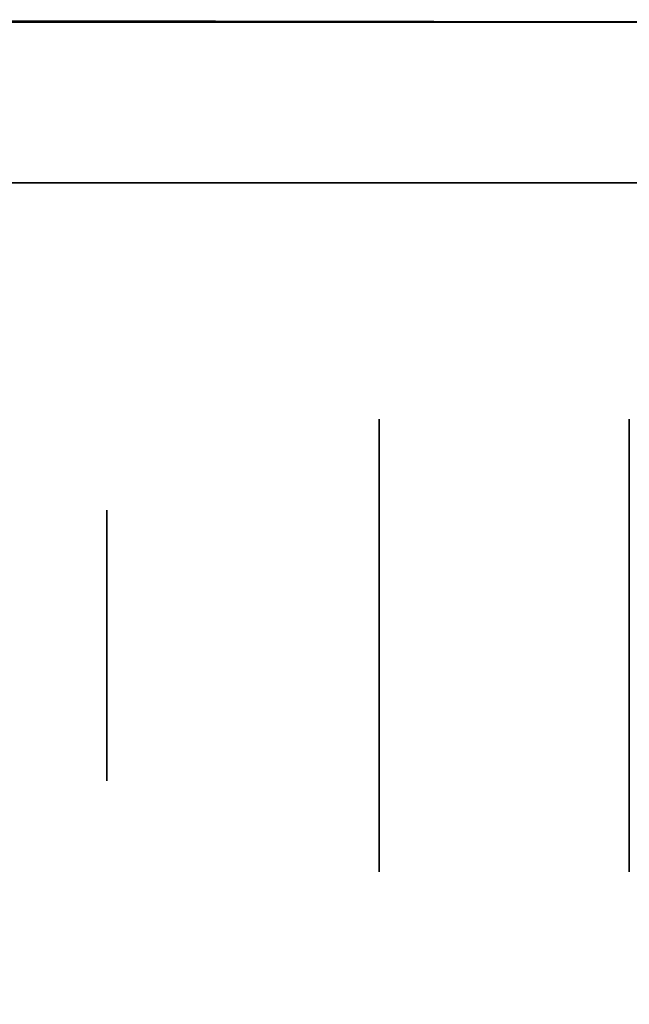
# Model space of a CAD drawing. Extents: x 413.3 to 457.5, y 5047.8 to 5050.
# Tile 262 of 656: x 427.3231 to 427.3591, y 5049.9669 to 5050.0252. Entities that reach past the tile are written whole.
import ezdxf

# ---------------------------------------------------------------- set-up
doc = ezdxf.new("R2010")
doc.units = 0
doc.header["$LTSCALE"] = 150
doc.header["$MEASUREMENT"] = 0
doc.layers.add('3DFACE_BOLT', color=7, linetype='CONTINUOUS')
doc.layers.add('3DFACE_SHAPE', color=7, linetype='CONTINUOUS')

msp = doc.modelspace()

# ---------------------------------------------------------------- linework, layer by layer
at = {"layer": '3DFACE_BOLT', "color": 1}
for points, invisible_edges in [([(427.359139, 5050.001534, -0.065), (427.359139, 5049.994847, -0.076583), (427.344339, 5050.001534, -0.065)], 14), ([(427.344339, 5050.001534, -0.065), (427.359139, 5049.994847, -0.076583), (427.344339, 5049.994847, -0.076583)], 3), ([(427.359139, 5049.994847, -0.053417), (427.359139, 5050.001534, -0.065), (427.344339, 5049.994847, -0.053417)], 14), ([(427.344339, 5049.994847, -0.053417), (427.359139, 5050.001534, -0.065), (427.344339, 5050.001534, -0.065)], 3), ([(427.344339, 5050.001534, -0.065), (427.344339, 5049.994847, -0.076583), (427.344339, 5049.994847, -0.053417)], 2), ([(427.359139, 5050.001534, -0.135), (427.359139, 5049.994847, -0.146583), (427.344339, 5050.001534, -0.135)], 14), ([(427.344339, 5050.001534, -0.135), (427.359139, 5049.994847, -0.146583), (427.344339, 5049.994847, -0.146583)], 3), ([(427.359139, 5049.994847, -0.123417), (427.359139, 5050.001534, -0.135), (427.344339, 5049.994847, -0.123417)], 14), ([(427.344339, 5049.994847, -0.123417), (427.359139, 5050.001534, -0.135), (427.344339, 5050.001534, -0.135)], 3), ([(427.344339, 5050.001534, -0.135), (427.344339, 5049.994847, -0.146583), (427.344339, 5049.994847, -0.123417)], 2), ([(427.378239, 5049.996159, -0.065), (427.378239, 5049.995768, -0.067472), (427.328239, 5049.996159, -0.065)], 14), ([(427.328239, 5049.996159, -0.065), (427.378239, 5049.995768, -0.067472), (427.328239, 5049.995768, -0.067472)], 3), ([(427.378239, 5049.995768, -0.062528), (427.378239, 5049.996159, -0.065), (427.328239, 5049.995768, -0.062528)], 14), ([(427.328239, 5049.995768, -0.062528), (427.378239, 5049.996159, -0.065), (427.328239, 5049.996159, -0.065)], 3), ([(427.328239, 5049.996159, -0.065), (427.328239, 5049.995768, -0.067472), (427.328239, 5049.995768, -0.062528)], 2), ([(427.378239, 5049.996159, -0.135), (427.378239, 5049.995768, -0.137472), (427.328239, 5049.996159, -0.135)], 14), ([(427.328239, 5049.996159, -0.135), (427.378239, 5049.995768, -0.137472), (427.328239, 5049.995768, -0.137472)], 3), ([(427.378239, 5049.995768, -0.132528), (427.378239, 5049.996159, -0.135), (427.328239, 5049.995768, -0.132528)], 14), ([(427.328239, 5049.995768, -0.132528), (427.378239, 5049.996159, -0.135), (427.328239, 5049.996159, -0.135)], 3), ([(427.328239, 5049.996159, -0.135), (427.328239, 5049.995768, -0.137472), (427.328239, 5049.995768, -0.132528)], 2), ([(427.378239, 5049.995768, -0.067472), (427.378239, 5049.994632, -0.069702), (427.328239, 5049.995768, -0.067472)], 14), ([(427.328239, 5049.995768, -0.067472), (427.378239, 5049.994632, -0.069702), (427.328239, 5049.994632, -0.069702)], 3), ([(427.378239, 5049.994632, -0.060298), (427.378239, 5049.995768, -0.062528), (427.328239, 5049.994632, -0.060298)], 14), ([(427.328239, 5049.994632, -0.060298), (427.378239, 5049.995768, -0.062528), (427.328239, 5049.995768, -0.062528)], 3), ([(427.328239, 5049.995768, -0.067472), (427.328239, 5049.994632, -0.069702), (427.328239, 5049.995768, -0.062528)], 14), ([(427.328239, 5049.995768, -0.062528), (427.328239, 5049.994632, -0.069702), (427.328239, 5049.994632, -0.060298)], 3), ([(427.378239, 5049.995768, -0.137472), (427.378239, 5049.994632, -0.139702), (427.328239, 5049.995768, -0.137472)], 14), ([(427.328239, 5049.995768, -0.137472), (427.378239, 5049.994632, -0.139702), (427.328239, 5049.994632, -0.139702)], 3), ([(427.378239, 5049.994632, -0.130298), (427.378239, 5049.995768, -0.132528), (427.328239, 5049.994632, -0.130298)], 14), ([(427.328239, 5049.994632, -0.130298), (427.378239, 5049.995768, -0.132528), (427.328239, 5049.995768, -0.132528)], 3), ([(427.328239, 5049.995768, -0.137472), (427.328239, 5049.994632, -0.139702), (427.328239, 5049.995768, -0.132528)], 14), ([(427.328239, 5049.995768, -0.132528), (427.328239, 5049.994632, -0.139702), (427.328239, 5049.994632, -0.130298)], 3), ([(427.378239, 5049.994632, -0.069702), (427.378239, 5049.992862, -0.071472), (427.328239, 5049.994632, -0.069702)], 14), ([(427.328239, 5049.994632, -0.069702), (427.378239, 5049.992862, -0.071472), (427.328239, 5049.992862, -0.071472)], 3), ([(427.378239, 5049.992862, -0.058528), (427.378239, 5049.994632, -0.060298), (427.328239, 5049.992862, -0.058528)], 14), ([(427.328239, 5049.992862, -0.058528), (427.378239, 5049.994632, -0.060298), (427.328239, 5049.994632, -0.060298)], 3), ([(427.328239, 5049.994632, -0.069702), (427.328239, 5049.992862, -0.071472), (427.328239, 5049.994632, -0.060298)], 14), ([(427.328239, 5049.994632, -0.060298), (427.328239, 5049.992862, -0.071472), (427.328239, 5049.992862, -0.058528)], 3), ([(427.378239, 5049.994632, -0.139702), (427.378239, 5049.992862, -0.141472), (427.328239, 5049.994632, -0.139702)], 14), ([(427.328239, 5049.994632, -0.139702), (427.378239, 5049.992862, -0.141472), (427.328239, 5049.992862, -0.141472)], 3), ([(427.378239, 5049.992862, -0.128528), (427.378239, 5049.994632, -0.130298), (427.328239, 5049.992862, -0.128528)], 14), ([(427.328239, 5049.992862, -0.128528), (427.378239, 5049.994632, -0.130298), (427.328239, 5049.994632, -0.130298)], 3), ([(427.328239, 5049.994632, -0.139702), (427.328239, 5049.992862, -0.141472), (427.328239, 5049.994632, -0.130298)], 14), ([(427.328239, 5049.994632, -0.130298), (427.328239, 5049.992862, -0.141472), (427.328239, 5049.992862, -0.128528)], 3), ([(427.359139, 5049.994847, -0.076583), (427.359139, 5049.981472, -0.076583), (427.344339, 5049.994847, -0.076583)], 14), ([(427.344339, 5049.994847, -0.076583), (427.359139, 5049.981472, -0.076583), (427.344339, 5049.981472, -0.076583)], 3), ([(427.359139, 5049.981472, -0.053417), (427.359139, 5049.994847, -0.053417), (427.344339, 5049.981472, -0.053417)], 14), ([(427.344339, 5049.981472, -0.053417), (427.359139, 5049.994847, -0.053417), (427.344339, 5049.994847, -0.053417)], 3), ([(427.344339, 5049.994847, -0.076583), (427.344339, 5049.981472, -0.076583), (427.344339, 5049.994847, -0.053417)], 14), ([(427.344339, 5049.994847, -0.053417), (427.344339, 5049.981472, -0.076583), (427.344339, 5049.981472, -0.053417)], 3), ([(427.359139, 5049.994847, -0.146583), (427.359139, 5049.981472, -0.146583), (427.344339, 5049.994847, -0.146583)], 14), ([(427.344339, 5049.994847, -0.146583), (427.359139, 5049.981472, -0.146583), (427.344339, 5049.981472, -0.146583)], 3), ([(427.359139, 5049.981472, -0.123417), (427.359139, 5049.994847, -0.123417), (427.344339, 5049.981472, -0.123417)], 14), ([(427.344339, 5049.981472, -0.123417), (427.359139, 5049.994847, -0.123417), (427.344339, 5049.994847, -0.123417)], 3), ([(427.344339, 5049.994847, -0.146583), (427.344339, 5049.981472, -0.146583), (427.344339, 5049.994847, -0.123417)], 14), ([(427.344339, 5049.994847, -0.123417), (427.344339, 5049.981472, -0.146583), (427.344339, 5049.981472, -0.123417)], 3), ([(427.359139, 5049.994847, -0.053417), (427.359139, 5049.981472, -0.053417), (427.359139, 5049.994847, -0.076583)], 14), ([(427.359139, 5049.994847, -0.076583), (427.359139, 5049.981472, -0.053417), (427.359139, 5049.981472, -0.076583)], 3), ([(427.359139, 5049.994847, -0.123417), (427.359139, 5049.981472, -0.123417), (427.359139, 5049.994847, -0.146583)], 14), ([(427.359139, 5049.994847, -0.146583), (427.359139, 5049.981472, -0.123417), (427.359139, 5049.981472, -0.146583)], 3), ([(427.378239, 5049.992862, -0.071472), (427.378239, 5049.990632, -0.072608), (427.328239, 5049.992862, -0.071472)], 14), ([(427.328239, 5049.992862, -0.071472), (427.378239, 5049.990632, -0.072608), (427.328239, 5049.990632, -0.072608)], 3), ([(427.378239, 5049.990632, -0.057392), (427.378239, 5049.992862, -0.058528), (427.328239, 5049.990632, -0.057392)], 14), ([(427.328239, 5049.990632, -0.057392), (427.378239, 5049.992862, -0.058528), (427.328239, 5049.992862, -0.058528)], 3), ([(427.328239, 5049.992862, -0.071472), (427.328239, 5049.990632, -0.072608), (427.328239, 5049.992862, -0.058528)], 14), ([(427.328239, 5049.992862, -0.058528), (427.328239, 5049.990632, -0.072608), (427.328239, 5049.990632, -0.057392)], 3), ([(427.378239, 5049.992862, -0.141472), (427.378239, 5049.990632, -0.142608), (427.328239, 5049.992862, -0.141472)], 14), ([(427.328239, 5049.992862, -0.141472), (427.378239, 5049.990632, -0.142608), (427.328239, 5049.990632, -0.142608)], 3), ([(427.378239, 5049.990632, -0.127392), (427.378239, 5049.992862, -0.128528), (427.328239, 5049.990632, -0.127392)], 14), ([(427.328239, 5049.990632, -0.127392), (427.378239, 5049.992862, -0.128528), (427.328239, 5049.992862, -0.128528)], 3), ([(427.328239, 5049.992862, -0.141472), (427.328239, 5049.990632, -0.142608), (427.328239, 5049.992862, -0.128528)], 14), ([(427.328239, 5049.992862, -0.128528), (427.328239, 5049.990632, -0.142608), (427.328239, 5049.990632, -0.127392)], 3), ([(427.378239, 5049.990632, -0.072608), (427.378239, 5049.988159, -0.073), (427.328239, 5049.990632, -0.072608)], 14), ([(427.328239, 5049.990632, -0.072608), (427.378239, 5049.988159, -0.073), (427.328239, 5049.988159, -0.073)], 3), ([(427.378239, 5049.988159, -0.057), (427.378239, 5049.990632, -0.057392), (427.328239, 5049.988159, -0.057)], 14), ([(427.328239, 5049.988159, -0.057), (427.378239, 5049.990632, -0.057392), (427.328239, 5049.990632, -0.057392)], 3), ([(427.328239, 5049.990632, -0.072608), (427.328239, 5049.988159, -0.073), (427.328239, 5049.990632, -0.057392)], 14), ([(427.328239, 5049.990632, -0.057392), (427.328239, 5049.988159, -0.073), (427.328239, 5049.988159, -0.057)], 3), ([(427.378239, 5049.990632, -0.142608), (427.378239, 5049.988159, -0.143), (427.328239, 5049.990632, -0.142608)], 14), ([(427.328239, 5049.990632, -0.142608), (427.378239, 5049.988159, -0.143), (427.328239, 5049.988159, -0.143)], 3), ([(427.378239, 5049.988159, -0.127), (427.378239, 5049.990632, -0.127392), (427.328239, 5049.988159, -0.127)], 14), ([(427.328239, 5049.988159, -0.127), (427.378239, 5049.990632, -0.127392), (427.328239, 5049.990632, -0.127392)], 3), ([(427.328239, 5049.990632, -0.142608), (427.328239, 5049.988159, -0.143), (427.328239, 5049.990632, -0.127392)], 14), ([(427.328239, 5049.990632, -0.127392), (427.328239, 5049.988159, -0.143), (427.328239, 5049.988159, -0.127)], 3), ([(427.378239, 5049.988159, -0.073), (427.378239, 5049.985687, -0.072608), (427.328239, 5049.988159, -0.073)], 14), ([(427.328239, 5049.988159, -0.073), (427.378239, 5049.985687, -0.072608), (427.328239, 5049.985687, -0.072608)], 3), ([(427.378239, 5049.985687, -0.057392), (427.378239, 5049.988159, -0.057), (427.328239, 5049.985687, -0.057392)], 14), ([(427.328239, 5049.985687, -0.057392), (427.378239, 5049.988159, -0.057), (427.328239, 5049.988159, -0.057)], 3), ([(427.328239, 5049.988159, -0.073), (427.328239, 5049.985687, -0.072608), (427.328239, 5049.988159, -0.057)], 14), ([(427.328239, 5049.988159, -0.057), (427.328239, 5049.985687, -0.072608), (427.328239, 5049.985687, -0.057392)], 3), ([(427.378239, 5049.988159, -0.143), (427.378239, 5049.985687, -0.142608), (427.328239, 5049.988159, -0.143)], 14), ([(427.328239, 5049.988159, -0.143), (427.378239, 5049.985687, -0.142608), (427.328239, 5049.985687, -0.142608)], 3), ([(427.378239, 5049.985687, -0.127392), (427.378239, 5049.988159, -0.127), (427.328239, 5049.985687, -0.127392)], 14), ([(427.328239, 5049.985687, -0.127392), (427.378239, 5049.988159, -0.127), (427.328239, 5049.988159, -0.127)], 3), ([(427.328239, 5049.988159, -0.143), (427.328239, 5049.985687, -0.142608), (427.328239, 5049.988159, -0.127)], 14), ([(427.328239, 5049.988159, -0.127), (427.328239, 5049.985687, -0.142608), (427.328239, 5049.985687, -0.127392)], 3), ([(427.378239, 5049.985687, -0.072608), (427.378239, 5049.983457, -0.071472), (427.328239, 5049.985687, -0.072608)], 14), ([(427.328239, 5049.985687, -0.072608), (427.378239, 5049.983457, -0.071472), (427.328239, 5049.983457, -0.071472)], 3), ([(427.378239, 5049.983457, -0.058528), (427.378239, 5049.985687, -0.057392), (427.328239, 5049.983457, -0.058528)], 14), ([(427.328239, 5049.983457, -0.058528), (427.378239, 5049.985687, -0.057392), (427.328239, 5049.985687, -0.057392)], 3), ([(427.328239, 5049.985687, -0.072608), (427.328239, 5049.983457, -0.071472), (427.328239, 5049.985687, -0.057392)], 14), ([(427.328239, 5049.985687, -0.057392), (427.328239, 5049.983457, -0.071472), (427.328239, 5049.983457, -0.058528)], 3), ([(427.378239, 5049.985687, -0.142608), (427.378239, 5049.983457, -0.141472), (427.328239, 5049.985687, -0.142608)], 14), ([(427.328239, 5049.985687, -0.142608), (427.378239, 5049.983457, -0.141472), (427.328239, 5049.983457, -0.141472)], 3), ([(427.378239, 5049.983457, -0.128528), (427.378239, 5049.985687, -0.127392), (427.328239, 5049.983457, -0.128528)], 14), ([(427.328239, 5049.983457, -0.128528), (427.378239, 5049.985687, -0.127392), (427.328239, 5049.985687, -0.127392)], 3), ([(427.328239, 5049.985687, -0.142608), (427.328239, 5049.983457, -0.141472), (427.328239, 5049.985687, -0.127392)], 14), ([(427.328239, 5049.985687, -0.127392), (427.328239, 5049.983457, -0.141472), (427.328239, 5049.983457, -0.128528)], 3), ([(427.378239, 5049.983457, -0.071472), (427.378239, 5049.981687, -0.069702), (427.328239, 5049.983457, -0.071472)], 14), ([(427.328239, 5049.983457, -0.071472), (427.378239, 5049.981687, -0.069702), (427.328239, 5049.981687, -0.069702)], 3), ([(427.378239, 5049.981687, -0.060298), (427.378239, 5049.983457, -0.058528), (427.328239, 5049.981687, -0.060298)], 14), ([(427.328239, 5049.981687, -0.060298), (427.378239, 5049.983457, -0.058528), (427.328239, 5049.983457, -0.058528)], 3), ([(427.328239, 5049.983457, -0.071472), (427.328239, 5049.981687, -0.069702), (427.328239, 5049.983457, -0.058528)], 14), ([(427.328239, 5049.983457, -0.058528), (427.328239, 5049.981687, -0.069702), (427.328239, 5049.981687, -0.060298)], 3), ([(427.378239, 5049.983457, -0.141472), (427.378239, 5049.981687, -0.139702), (427.328239, 5049.983457, -0.141472)], 14), ([(427.328239, 5049.983457, -0.141472), (427.378239, 5049.981687, -0.139702), (427.328239, 5049.981687, -0.139702)], 3), ([(427.378239, 5049.981687, -0.130298), (427.378239, 5049.983457, -0.128528), (427.328239, 5049.981687, -0.130298)], 14), ([(427.328239, 5049.981687, -0.130298), (427.378239, 5049.983457, -0.128528), (427.328239, 5049.983457, -0.128528)], 3), ([(427.328239, 5049.983457, -0.141472), (427.328239, 5049.981687, -0.139702), (427.328239, 5049.983457, -0.128528)], 14), ([(427.328239, 5049.983457, -0.128528), (427.328239, 5049.981687, -0.139702), (427.328239, 5049.981687, -0.130298)], 3), ([(427.378239, 5049.981687, -0.069702), (427.378239, 5049.980551, -0.067472), (427.328239, 5049.981687, -0.069702)], 14), ([(427.328239, 5049.981687, -0.069702), (427.378239, 5049.980551, -0.067472), (427.328239, 5049.980551, -0.067472)], 3), ([(427.378239, 5049.980551, -0.062528), (427.378239, 5049.981687, -0.060298), (427.328239, 5049.980551, -0.062528)], 14), ([(427.328239, 5049.980551, -0.062528), (427.378239, 5049.981687, -0.060298), (427.328239, 5049.981687, -0.060298)], 3), ([(427.328239, 5049.981687, -0.069702), (427.328239, 5049.980551, -0.067472), (427.328239, 5049.981687, -0.060298)], 14), ([(427.328239, 5049.981687, -0.060298), (427.328239, 5049.980551, -0.067472), (427.328239, 5049.980551, -0.062528)], 3), ([(427.378239, 5049.981687, -0.139702), (427.378239, 5049.980551, -0.137472), (427.328239, 5049.981687, -0.139702)], 14), ([(427.328239, 5049.981687, -0.139702), (427.378239, 5049.980551, -0.137472), (427.328239, 5049.980551, -0.137472)], 3), ([(427.378239, 5049.980551, -0.132528), (427.378239, 5049.981687, -0.130298), (427.328239, 5049.980551, -0.132528)], 14), ([(427.328239, 5049.980551, -0.132528), (427.378239, 5049.981687, -0.130298), (427.328239, 5049.981687, -0.130298)], 3), ([(427.328239, 5049.981687, -0.139702), (427.328239, 5049.980551, -0.137472), (427.328239, 5049.981687, -0.130298)], 14), ([(427.328239, 5049.981687, -0.130298), (427.328239, 5049.980551, -0.137472), (427.328239, 5049.980551, -0.132528)], 3), ([(427.359139, 5049.981472, -0.076583), (427.359139, 5049.974784, -0.065), (427.344339, 5049.981472, -0.076583)], 14), ([(427.344339, 5049.981472, -0.076583), (427.359139, 5049.974784, -0.065), (427.344339, 5049.974784, -0.065)], 3), ([(427.359139, 5049.974784, -0.065), (427.359139, 5049.981472, -0.053417), (427.344339, 5049.974784, -0.065)], 14), ([(427.344339, 5049.974784, -0.065), (427.359139, 5049.981472, -0.053417), (427.344339, 5049.981472, -0.053417)], 3), ([(427.344339, 5049.981472, -0.076583), (427.344339, 5049.974784, -0.065), (427.344339, 5049.981472, -0.053417)], 12), ([(427.359139, 5049.981472, -0.146583), (427.359139, 5049.974784, -0.135), (427.344339, 5049.981472, -0.146583)], 14), ([(427.344339, 5049.981472, -0.146583), (427.359139, 5049.974784, -0.135), (427.344339, 5049.974784, -0.135)], 3), ([(427.359139, 5049.974784, -0.135), (427.359139, 5049.981472, -0.123417), (427.344339, 5049.974784, -0.135)], 14), ([(427.344339, 5049.974784, -0.135), (427.359139, 5049.981472, -0.123417), (427.344339, 5049.981472, -0.123417)], 3), ([(427.344339, 5049.981472, -0.146583), (427.344339, 5049.974784, -0.135), (427.344339, 5049.981472, -0.123417)], 12), ([(427.359139, 5049.981472, -0.053417), (427.359139, 5049.974784, -0.065), (427.359139, 5049.981472, -0.076583)], 12), ([(427.359139, 5049.981472, -0.123417), (427.359139, 5049.974784, -0.135), (427.359139, 5049.981472, -0.146583)], 12), ([(427.378239, 5049.980551, -0.067472), (427.378239, 5049.980159, -0.065), (427.328239, 5049.980551, -0.067472)], 14), ([(427.328239, 5049.980551, -0.067472), (427.378239, 5049.980159, -0.065), (427.328239, 5049.980159, -0.065)], 3), ([(427.378239, 5049.980159, -0.065), (427.378239, 5049.980551, -0.062528), (427.328239, 5049.980159, -0.065)], 14), ([(427.328239, 5049.980159, -0.065), (427.378239, 5049.980551, -0.062528), (427.328239, 5049.980551, -0.062528)], 3), ([(427.328239, 5049.980551, -0.067472), (427.328239, 5049.980159, -0.065), (427.328239, 5049.980551, -0.062528)], 12), ([(427.378239, 5049.980551, -0.137472), (427.378239, 5049.980159, -0.135), (427.328239, 5049.980551, -0.137472)], 14), ([(427.328239, 5049.980551, -0.137472), (427.378239, 5049.980159, -0.135), (427.328239, 5049.980159, -0.135)], 3), ([(427.378239, 5049.980159, -0.135), (427.378239, 5049.980551, -0.132528), (427.328239, 5049.980159, -0.135)], 14), ([(427.328239, 5049.980159, -0.135), (427.378239, 5049.980551, -0.132528), (427.328239, 5049.980551, -0.132528)], 3), ([(427.328239, 5049.980551, -0.137472), (427.328239, 5049.980159, -0.135), (427.328239, 5049.980551, -0.132528)], 12)]:
    msp.add_3dface(points, dxfattribs=dict(at, invisible_edges=invisible_edges))
at = {"layer": '3DFACE_SHAPE', "color": 13}
for points, invisible_edges in [([(427.365539, 5050.025014, -0.1905), (427.26869, 5050.025153, -0.1905), (427.26554, 5047.825153, -0.1905)], 12), ([(427.26869, 5050.025153, -0.0095), (427.362442, 5047.861866, -0.0095), (427.26554, 5047.825153, -0.0095)], 3), ([(427.468689, 5050.024866), (427.26869, 5050.025153), (427.26554, 5047.825153)], 12), ([(427.26554, 5047.825153, -0.2), (427.26869, 5050.025153, -0.2), (427.465539, 5047.824866, -0.2)], 2), ([(427.362389, 5047.825014, -0.1905), (427.365539, 5050.025014, -0.1905), (427.26554, 5047.825153, -0.1905)], 2), ([(427.268689, 5050.015509, -2.5), (427.268689, 5050.025009, -2.5), (427.365539, 5050.015509, -2.5)], 2), ([(427.268689, 5050.025009, -2.5), (427.468689, 5050.025009, -2.5), (427.365539, 5050.015509, -2.5)], 14), ([(427.268689, 5050.015509, -0.2), (427.365539, 5050.015509, -0.2), (427.268689, 5050.025009, -0.2)], 2), ([(427.365539, 5050.015509, -0.2), (427.371839, 5050.015509, -0.2), (427.268689, 5050.025009, -0.2)], 15), ([(427.268689, 5050.025009, -0.2), (427.371839, 5050.015509, -0.2), (427.468689, 5050.025009, -0.2)], 3), ([(427.268689, 5050.025009, -2.5), (427.268689, 5050.025009, -0.2), (427.468689, 5050.025009, -2.5)], 2), ([(427.268689, 5050.025009, -0.2), (427.468689, 5050.025009, -0.2), (427.468689, 5050.025009, -2.5)], 12), ([(427.468689, 5050.024866, -0.2), (427.26869, 5050.025153, -0.2), (427.371839, 5050.025005, -0.1905)], 14), ([(427.371839, 5050.025005, -0.1905), (427.26869, 5050.025153, -0.2), (427.365539, 5050.025014, -0.1905)], 15), ([(427.26869, 5050.025153, -0.2), (427.26869, 5050.025153, -0.1905), (427.365539, 5050.025014, -0.1905)], 12), ([(427.468689, 5050.024866), (427.365539, 5050.025014, -0.0095), (427.26869, 5050.025153)], 3), ([(427.365539, 5050.025014, -0.0095), (427.26869, 5050.025153, -0.0095), (427.26869, 5050.025153)], 12), ([(427.365539, 5050.025014, -0.0095), (427.365487, 5049.988164, -0.0095), (427.26869, 5050.025153, -0.0095)], 2), ([(427.365487, 5049.988164, -0.0095), (427.365306, 5049.861864, -0.0095), (427.26869, 5050.025153, -0.0095)], 14), ([(427.26869, 5050.025153, -0.0095), (427.365306, 5049.861864, -0.0095), (427.362623, 5047.988166, -0.0095)], 13), ([(427.362623, 5047.988166, -0.0095), (427.362442, 5047.861866, -0.0095), (427.26869, 5050.025153, -0.0095)], 14), ([(427.26869, 5050.025153, -0.2), (427.468689, 5050.024866, -0.2), (427.465539, 5047.824866, -0.2)], 12), ([(427.465539, 5047.824866), (427.468689, 5050.024866), (427.26554, 5047.825153)], 2), ([(427.365539, 5050.015509, -2.5), (427.365539, 5050.015509, -0.2), (427.268689, 5050.015509, -2.5)], 2), ([(427.365539, 5050.015509, -0.2), (427.268689, 5050.015509, -0.2), (427.268689, 5050.015509, -2.5)], 12)]:
    msp.add_3dface(points, dxfattribs=dict(at, invisible_edges=invisible_edges))

doc.saveas('drawing.dxf')
